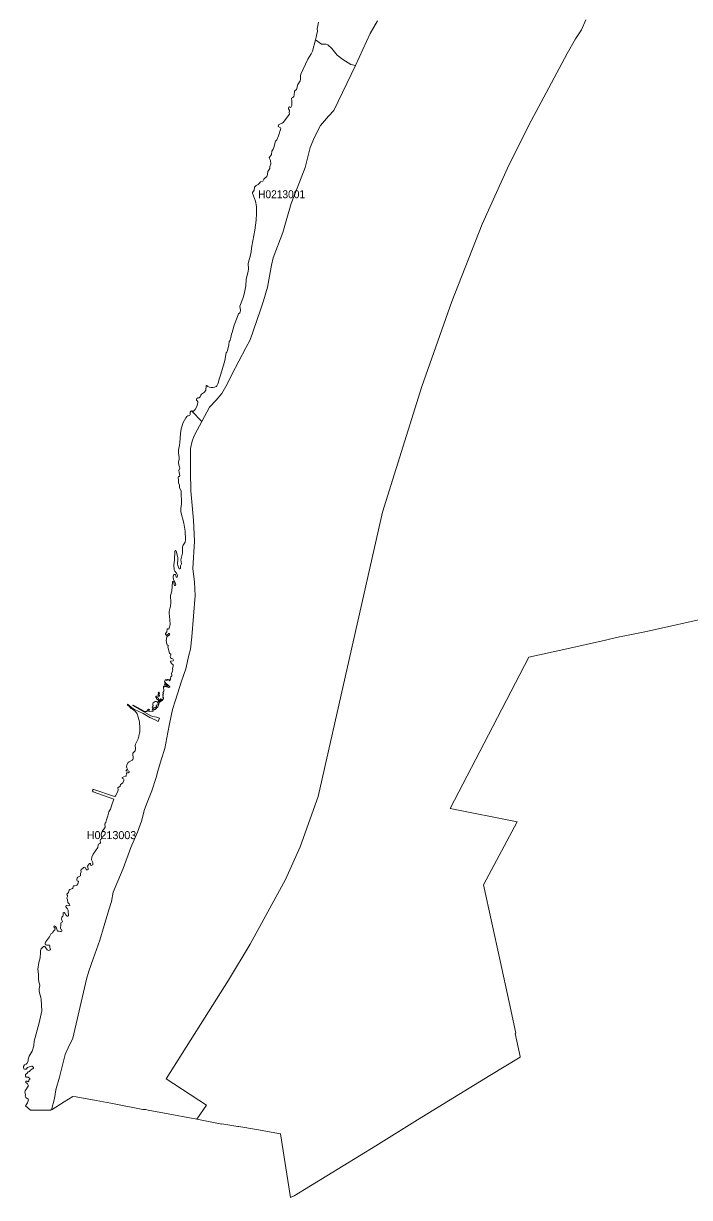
# Model space of a CAD drawing. Extents: x 369010 to 739155, y 6377141 to 6616555.
# Drawn here: x 521082 to 529398, y 6413723 to 6428388 of the extents above; entities that cross this region are included whole.
import ezdxf
from ezdxf.enums import TextEntityAlignment as Align

# ---------------------------------------------------------------- set-up
doc = ezdxf.new("R2010")
doc.units = 0
doc.header["$LTSCALE"] = 40
doc.layers.add('1', color=7, linetype='Continuous', lineweight=13)
doc.layers.add('2', color=7, linetype='Continuous')

msp = doc.modelspace()

# ---------------------------------------------------------------- linework, layer by layer
at = {"layer": '1'}
for points in [[(525503.5, 6428423.06), (525411.98, 6428261.86), (525228.27, 6427863), (524955.02, 6427302.93), (524889.82, 6427231.1), (524791.51, 6427114.26), (524714.55, 6426966.63), (524663.07, 6426837.2), (524600.51, 6426587.46), (524501.21, 6426328.94), (524425.58, 6426140.27), (524371.13, 6425952.42), (524319.32, 6425778.31), (524199.83, 6425458.72), (524178.64, 6425371), (524126.84, 6425095.94), (524077.85, 6424925.3), (524036.64, 6424800.35), (523910.69, 6424436.9), (523857.57, 6424335.78), (523685.11, 6424002.95), (523625.2, 6423883.29), (523558.83, 6423764.95), (523487.33, 6423683.19), (523405.08, 6423595.48), (523309.42, 6423414.75), (523250.99, 6423306.51), (523208.46, 6423230.71), (523187.28, 6423172.12), (523167.25, 6423077.78), (523167.25, 6422787.65), (523169.9, 6422548.33), (523203.16, 6422185.05), (523219.22, 6421920.58), (523197.87, 6421581.46), (523219.22, 6421411.32), (523224.51, 6421243.83), (523183.3, 6420725.14), (523166.09, 6420572.22), (523147.55, 6420498.4), (523107.67, 6420328.26), (523053.22, 6420172.69), (522981.72, 6419935.69), (522940.51, 6419820), (522904.76, 6419640.1), (522883.58, 6419529.71), (522847.66, 6419333.09), (522802.64, 6419191.58), (522761.43, 6419048.09), (522737.44, 6418970.97), (522684.31, 6418802.15), (522627.38, 6418656.67), (522594.11, 6418567.63), (522554.39, 6418422.82), (522504.07, 6418286.61), (522422.98, 6418096.44), (522326.16, 6417832.46), (522258.3, 6417675.73), (522202.69, 6417536.71), (522180.02, 6417421.02), (522148.24, 6417316.09), (522089.98, 6417118.81), (522036.86, 6416936.76), (521951.95, 6416706.21), (521896.18, 6416552.12), (521867.05, 6416449.68), (521766.26, 6416001.16), (521697.24, 6415713.52), (521641.47, 6415593.86), (521604.23, 6415508.79), (521586.85, 6415441.1), (521529.92, 6415228.09), (521484.74, 6415065.9), (521467.52, 6414958.16), (521431.28, 6414818.8), (521431.28, 6414818.8), (521438.23, 6414821.45), (521588.84, 6414916.45), (521697.08, 6414983.64), (521739.45, 6414980.99), (521989.19, 6414933.66), (522173.73, 6414902.71), (522573.26, 6414823.6), (522604.04, 6414820.79), (522639.62, 6414812.18), (522840.71, 6414776.1), (523244.71, 6414699.64), (523367.84, 6414876.56), (522862.89, 6415204.59), (523639.93, 6416437.6), (523912.51, 6416885.45), (524352.59, 6417695.26)], [(528104.07, 6428433.82), (528047.63, 6428309.36), (527975.47, 6428195.16), (527869.22, 6428011.95), (527641.98, 6427582.14), (527420.7, 6427172.02), (527146.79, 6426625.86), (526811.15, 6425882.41), (526429.5, 6424913.88), (526057.94, 6423855.48), (525566.4, 6422281.87), (524762.87, 6418731.15), (524537.79, 6418102.73), (524352.59, 6417695.26), (523912.51, 6416885.45), (523639.93, 6416437.6), (522862.89, 6415204.59), (523367.84, 6414876.56), (523244.71, 6414699.64), (523557.67, 6414640.39), (523558.17, 6414643.7), (523760.08, 6414610.76), (523769.68, 6414608.78), (523991.46, 6414571.37), (524292.01, 6414517.91), (524415.15, 6413722.83), (524460.33, 6413743.36), (525483.48, 6414369.62), (526002.33, 6414692.19), (526906.65, 6415248.95), (527284.82, 6415476.18), (527284, 6415484.95), (527222.76, 6415771.28), (527229.38, 6415775.58), (527145.47, 6416161.04), (527033.42, 6416678.4), (526827.7, 6417626.74), (527244.77, 6418414.21), (526411.13, 6418580.21), (526890.1, 6419503.72), (527392.24, 6420470.76), (527829.17, 6420568.08), (528349.51, 6420685.92), (528417.37, 6420703.13), (528522.63, 6420724.48), (528631.69, 6420746.16), (528861.91, 6420794.98), (529680.66, 6420974.56)], [(524352.59, 6417695.26), (524537.79, 6418102.73), (524762.87, 6418731.15), (525566.4, 6422281.87), (526057.94, 6423855.48), (526429.5, 6424913.88), (526811.15, 6425882.41), (527146.79, 6426625.86), (527420.7, 6427172.02), (527641.98, 6427582.14), (527869.22, 6428011.95), (527975.47, 6428195.16), (528047.63, 6428309.36), (528104.07, 6428433.82)], [(524765.19, 6428403.2), (524750.96, 6428321.11), (524751.95, 6428291.98), (524741.85, 6428236.54), (524735.07, 6428218.5), (524726.13, 6428182.09), (524801.27, 6428127.97), (524815.01, 6428131.28), (524861.02, 6428129.29), (524883.36, 6428121.52), (524932.02, 6428073.52), (525000.21, 6427992.26), (525069.88, 6427938.63), (525169.68, 6427875.25), (525228.27, 6427863), (525411.98, 6428261.86), (525503.5, 6428423.06)], [(523486.67, 6423853), (523468.3, 6423844.4), (523450.92, 6423839.93), (523425.1, 6423839.1), (523403.09, 6423845.22), (523385.55, 6423854.82), (523376.28, 6423863.43), (523369.16, 6423865.41), (523363.54, 6423862.27), (523359.9, 6423807.82), (523351.79, 6423793.42), (523341.69, 6423781.34), (523303.62, 6423758.17), (523294.36, 6423747.08), (523288.23, 6423723.74), (523276.48, 6423713.15), (523256.79, 6423710.34), (523246.86, 6423704.71), (523242.22, 6423694.61), (523244.04, 6423683.36), (523252.48, 6423673.76), (523257.12, 6423661.35), (523256.79, 6423647.94), (523245.04, 6423604.41), (523224.51, 6423566.51), (523203.33, 6423545), (523198.36, 6423543.67), (523187.44, 6423551.29), (523180.32, 6423549.63), (523309.42, 6423414.75), (523405.08, 6423595.48), (523487.33, 6423683.19), (523558.83, 6423764.95), (523625.2, 6423883.29), (523685.11, 6424002.95), (523857.57, 6424335.78), (523910.69, 6424436.9), (524036.64, 6424800.35), (524077.85, 6424925.3), (524126.84, 6425095.94), (524178.64, 6425371), (524199.83, 6425458.72), (524319.32, 6425778.31), (524371.13, 6425952.42), (524425.58, 6426140.27), (524501.21, 6426328.94), (524600.51, 6426587.46), (524663.07, 6426837.2), (524714.55, 6426966.63), (524791.51, 6427114.26), (524889.82, 6427231.1), (524955.02, 6427302.93), (525228.27, 6427863), (525169.68, 6427875.25), (525069.88, 6427938.63), (525000.21, 6427992.26), (524932.02, 6428073.52), (524883.36, 6428121.52), (524861.02, 6428129.29), (524815.01, 6428131.28), (524801.27, 6428127.97), (524726.13, 6428182.09)], [(524726.13, 6428182.09), (524691.54, 6428041.74), (524675.49, 6428007.48), (524631.46, 6427944.26), (524545.24, 6427756.74), (524538.78, 6427735.39), (524542.42, 6427687.73), (524537.62, 6427672.83), (524507.5, 6427623.84), (524491.78, 6427565.42), (524472.58, 6427551.35), (524464.47, 6427540.93), (524462.32, 6427492.1), (524457.19, 6427477.7), (524443.45, 6427463.14), (524429.38, 6427453.54), (524428.56, 6427445.76), (524434.18, 6427428.88), (524430.87, 6427393.46), (524432.2, 6427365), (524418.79, 6427338.68), (524407.54, 6427340.83), (524402.41, 6427346.79), (524396.28, 6427344.31), (524391.81, 6427333.55), (524392.64, 6427322.96), (524402.41, 6427302.93), (524398.27, 6427271.98), (524404.89, 6427254.61), (524323.79, 6427149.51), (524313.86, 6427142.56), (524301.28, 6427140.74), (524264.38, 6427120.05), (524262.22, 6427102.84), (524289.2, 6427083.81), (524293.34, 6427074.21), (524266.36, 6426986.32), (524245.34, 6426936.51), (524226.81, 6426918.8), (524207.61, 6426840.35), (524199.5, 6426817.34), (524182.45, 6426792.02), (524178.15, 6426753.29), (524149.02, 6426707.78), (524167.22, 6426678.16), (524172.36, 6426635.29), (524159.61, 6426601.2), (524157.96, 6426577.86), (524134.95, 6426541.12), (524130.48, 6426500.9), (524121.71, 6426476.24), (524094.4, 6426457.37), (524082.32, 6426445.29), (524070.57, 6426419.97), (524039.46, 6426411.86), (524025.88, 6426387.36), (524012.48, 6426374.95), (523988.48, 6426365.68), (523967.96, 6426342.68), (523961.01, 6426306.1), (523943.3, 6426277.14), (523943.3, 6426268.86), (523978.38, 6426168.73), (523989.64, 6426100.22), (523992.45, 6426013.33), (523986.83, 6425931.9), (523971.27, 6425808.1), (523934.03, 6425607.51), (523920.13, 6425512.01), (523887.69, 6425388.55), (523890.67, 6425318.37), (523887.85, 6425293.38), (523862.86, 6425189.28), (523856.74, 6425110.67), (523837.54, 6425007.56), (523822.48, 6424953.27), (523783.09, 6424857.94), (523789.88, 6424803.16), (523789.21, 6424784.62), (523783.09, 6424771.71), (523768.53, 6424761.29), (523748, 6424716.93), (523713.74, 6424619.12), (523688.42, 6424530.08), (523678.82, 6424507.07), (523672.37, 6424466.53), (523662.77, 6424431.44), (523651.85, 6424415.88), (523646.55, 6424373.51), (523628.84, 6424304.66), (523620.9, 6424283.81), (523613.28, 6424273.55), (523597.39, 6424180.2), (523585.81, 6424150.41), (523547.58, 6424008.74), (523520.27, 6423932.28), (523516.13, 6423906.96), (523510.5, 6423888.42), (523496.11, 6423862.6), (523486.67, 6423853)], [(521113.01, 6414972.06), (521139.49, 6414951.04), (521142.47, 6414944.75), (521139.99, 6414929.52), (521130.23, 6414906.68), (521106.23, 6414869.28), (521170.94, 6414815.82), (521419.53, 6414815.66), (521424.99, 6414816.48), (521431.28, 6414818.8), (521431.28, 6414818.8), (521467.52, 6414958.16), (521484.74, 6415065.9), (521529.92, 6415228.09), (521586.85, 6415441.1), (521604.23, 6415508.79), (521641.47, 6415593.86), (521697.24, 6415713.52), (521766.26, 6416001.16), (521867.05, 6416449.68), (521896.18, 6416552.12), (521951.95, 6416706.21), (522036.86, 6416936.76), (522089.98, 6417118.81), (522148.24, 6417316.09), (522180.02, 6417421.02), (522202.69, 6417536.71), (522258.3, 6417675.73), (522326.16, 6417832.46), (522422.98, 6418096.44), (522504.07, 6418286.61), (522554.39, 6418422.82), (522594.11, 6418567.63), (522627.38, 6418656.67), (522684.31, 6418802.15), (522737.44, 6418970.97), (522761.43, 6419048.09), (522802.64, 6419191.58), (522847.66, 6419333.09), (522883.58, 6419529.71), (522904.76, 6419640.1), (522940.51, 6419820), (522981.72, 6419935.69), (523053.22, 6420172.69), (523107.67, 6420328.26), (523147.55, 6420498.4), (523166.09, 6420572.22), (523183.3, 6420725.14), (523224.51, 6421243.83), (523219.22, 6421411.32), (523197.87, 6421581.46), (523219.22, 6421920.58), (523203.16, 6422185.05), (523169.9, 6422548.33), (523167.25, 6422787.65), (523167.25, 6423077.78), (523187.28, 6423172.12), (523208.46, 6423230.71), (523250.99, 6423306.51), (523309.42, 6423414.75), (523180.32, 6423549.63)], [(523180.32, 6423549.63), (523169.73, 6423547.32), (523161.79, 6423534.41), (523162.12, 6423504.12), (523158.15, 6423495.35), (523149.21, 6423489.39), (523132.82, 6423485.25), (523121.4, 6423477.31), (523110.65, 6423463.9), (523076.88, 6423404.49), (523048.75, 6423324.55), (523041.8, 6423265.79), (523035.01, 6423155.9), (523030.54, 6423120.65), (523016.48, 6423057.76), (523017.96, 6423023.16), (523027.73, 6422966.73), (523027.73, 6422947.53), (523018.13, 6422907.97), (523020.94, 6422869.25), (523031.04, 6422848.06), (523032.86, 6422834.16), (523023.26, 6422806.19), (523023.76, 6422778.72), (523033.69, 6422736.02), (523029.72, 6422730.88), (523018.46, 6422727.91), (523013.99, 6422720.79), (523014.32, 6422711.85), (523017.96, 6422689.67), (523017.14, 6422650.28), (523028.06, 6422622.81), (523031.7, 6422593.19), (523049.41, 6422544.86), (523054.38, 6422386.47), (523047.09, 6422327.72), (523045.94, 6422288.66), (523083.67, 6422146.99), (523100.88, 6422044.37), (523105.52, 6421943.58), (523100.88, 6421907.5), (523075.23, 6421873.57), (523069.27, 6421851.07), (523066.46, 6421771.79), (523047.76, 6421689.2), (523053.05, 6421637.73), (523044.28, 6421612.74), (523043.29, 6421581.29), (523036.17, 6421575.83), (523023.76, 6421577.32), (523008.03, 6421616.38), (523004.72, 6421635.25), (523010.85, 6421695.33), (523010.02, 6421716.35), (522990.33, 6421797.94), (522983.37, 6421805.72), (522974.93, 6421806.05), (522970.47, 6421797.28), (522968.81, 6421685.56), (522959.54, 6421627.64), (522963.68, 6421564.41), (522971.29, 6421546.7), (522991.48, 6421522.21), (523000.75, 6421504.5), (523004.72, 6421487.12), (523002.41, 6421476.7), (522994.79, 6421472.23), (522988.17, 6421473.39), (522978.24, 6421503.67), (522972.12, 6421506.98), (522965.33, 6421505.99), (522956.07, 6421498.05), (522951.6, 6421483.98), (522951.6, 6421469.41), (522956.89, 6421447.4), (522977.09, 6421400.89), (522982.71, 6421377.23), (522979.4, 6421368.46), (522973.28, 6421366.3), (522966.16, 6421368.46), (522962.85, 6421376.73), (522960.53, 6421408.67), (522955.74, 6421415.96), (522949.61, 6421417.94), (522944.48, 6421415.79), (522932.23, 6421298.78), (522918.33, 6421241.85), (522922.14, 6421151.81), (522916.18, 6421110.27), (522900.13, 6421044.23), (522899.8, 6421020.07), (522910.06, 6420937.15), (522911.38, 6420882.54), (522906.25, 6420846.62), (522898.47, 6420822.46), (522894.83, 6420820.8), (522887.55, 6420828.42), (522881.59, 6420827.75), (522876.79, 6420823.29), (522873.48, 6420788.7)], [(522873.48, 6420788.7), (522854.12, 6420766.19), (522853.12, 6420758.41), (522866.36, 6420743.84), (522898.47, 6420770.16), (522904.93, 6420769), (522908.9, 6420757.91), (522906.25, 6420751.95), (522873.98, 6420732.26), (522870, 6420726.13), (522865.2, 6420679.46), (522870.34, 6420635.27), (522875.96, 6420627.16), (522889.2, 6420618.39), (522890.03, 6420611.44), (522883.24, 6420595.72), (522892.51, 6420573.54), (522904.93, 6420518.43), (522911.38, 6420513.63), (522920.15, 6420513.3), (522922.97, 6420497.08), (522914.69, 6420479.04), (522919.16, 6420465.63), (522930.41, 6420454.38), (522948.45, 6420449.74), (522955.74, 6420436.67), (522950.11, 6420428.23), (522923.79, 6420424.26), (522917.01, 6420420.28), (522919.82, 6420406.22), (522933.89, 6420388.84), (522944.81, 6420381.56), (522949.61, 6420374.77), (522950.94, 6420365.5), (522942.5, 6420328.76), (522945.64, 6420312.37), (522944.32, 6420298.14), (522931.24, 6420269.34), (522935.05, 6420245.84), (522934.05, 6420238.73), (522923.79, 6420225.82), (522918.33, 6420211.25), (522919.16, 6420193.54), (522911.05, 6420178.32), (522903.77, 6420177.82), (522906.25, 6420189.57), (522902.11, 6420192.38), (522890.36, 6420185.93), (522881.92, 6420193.54), (522876.46, 6420193.54), (522873.65, 6420182.29), (522862.23, 6420188.74), (522854.94, 6420189.24), (522849.48, 6420185.1), (522843.85, 6420165.08), (522908.9, 6420102.52), (522908.07, 6420097.39), (522894, 6420092.59), (522887.71, 6420097.72), (522867.52, 6420101.03), (522859.08, 6420106.65), (522845.01, 6420103.51), (522833.76, 6420110.29), (522830.12, 6420108.97), (522832.1, 6420095.23), (522828.79, 6420083.65), (522835.25, 6420067.1), (522833.59, 6420048.23), (522823.5, 6420031.85), (522830.45, 6420016.95), (522821.68, 6420006.36), (522822.34, 6419999.9), (522827.3, 6419993.45), (522820.35, 6419974.25), (522830.95, 6419962.83), (522830.95, 6419957.2), (522815.55, 6419932.21), (522777.82, 6419907.06), (522767.72, 6419869.98), (522758.29, 6419851.78), (522725.68, 6419818.68), (522717.41, 6419815.04), (522702.85, 6419825.96), (522696.72, 6419827.12), (522688.28, 6419816.69), (522699.7, 6419805.6), (522699.2, 6419799.15), (522693.08, 6419795.51), (522677.36, 6419798.32), (522655.68, 6419793.02), (522641.11, 6419799.48), (522640.12, 6419804.77), (522655.01, 6419811.23), (522654.19, 6419817.19), (522641.11, 6419821.49), (522632.67, 6419816.03), (522626.22, 6419806.59), (522624.23, 6419795.34), (522595.76, 6419793.35), (522452.44, 6419873.62)], [(522452.44, 6419873.62), (522446.81, 6419873.13), (522447.47, 6419868.33), (522673.39, 6419740.72), (522696.72, 6419732.61), (522742.24, 6419724.17), (522779.64, 6419711.6), (522762.43, 6419670.22), (522726.68, 6419691.24), (522660.64, 6419720.2), (522574.75, 6419769.19), (522469.32, 6419819.17), (522428.94, 6419844.99), (522392.69, 6419877.93), (522381.93, 6419885.54), (522379.12, 6419883.55), (522381.93, 6419873.46), (522400.14, 6419859.89), (522414.04, 6419842.01), (522426.95, 6419830.92), (522443.5, 6419822.48), (522478.59, 6419791.86), (522499.94, 6419762.74), (522514.34, 6419724.17), (522530.06, 6419663.76), (522535.02, 6419586.47), (522533.7, 6419542.62), (522524.1, 6419485.35), (522512.02, 6419451.26), (522479.58, 6419386.05), (522476.77, 6419370.49), (522479.91, 6419330.94), (522477.59, 6419301.64), (522449.29, 6419272.51), (522448.47, 6419247.19), (522452.44, 6419226.34), (522450.95, 6419208.63), (522445.82, 6419196.22), (522437.87, 6419186.78), (522402.62, 6419166.59), (522390.21, 6419155.34), (522373.49, 6419126.21), (522369.69, 6419102.71), (522371.67, 6419089.8), (522382.43, 6419073.08), (522378.13, 6419067.29), (522372.33, 6419066.79), (522364.39, 6419056.37), (522363.4, 6419050.41), (522396, 6419052.39), (522399.81, 6419046.27), (522399.64, 6419037), (522388.06, 6419028.89), (522370.68, 6419028.89), (522366.54, 6419023.26), (522365.05, 6418990.66), (522361.24, 6418987.68), (522353.96, 6418988.01), (522313.41, 6418968.32), (522312.92, 6418960.21), (522332.12, 6418952.1), (522335.92, 6418945.15), (522334.27, 6418932.73), (522321.36, 6418901.62), (522303.98, 6418892.19), (522293.22, 6418880.93), (522288.75, 6418859.08), (522261.28, 6418840.38), (522263.1, 6418813.41), (522258.63, 6418795.2), (522230.5, 6418740.25), (522224.21, 6418733.96), (522204.68, 6418735.12), (521958.41, 6418821.02), (521950.96, 6418819.03), (521946.16, 6418813.41), (521945.66, 6418804.14), (521951.79, 6418792.06), (522210.8, 6418698.88), (522183.99, 6418626.88), (522169.92, 6418574.42), (522149.4, 6418540.82), (522134.84, 6418489.51), (522116.8, 6418442.18), (522109.02, 6418408.25), (522101.73, 6418398.98), (522098.09, 6418386.4), (522101.24, 6418348.84), (522065.99, 6418293.56), (522051.92, 6418262.61), (522051.42, 6418250.69), (522058.21, 6418222.06), (522050.93, 6418201.04), (522043.31, 6418193.43), (522037.85, 6418179.36), (522044.3, 6418161.82), (522042.48, 6418153.21), (522035.86, 6418145.76), (522019.15, 6418136), (522014.18, 6418127.72)], [(522014.18, 6418127.72), (522008.22, 6418095.28), (521952.78, 6418010.55), (521935.57, 6417972.81), (521932.26, 6417940.87), (521946, 6417907.27), (521949.47, 6417889.4), (521946.66, 6417879.14), (521926.8, 6417869.7), (521920.84, 6417871.69), (521918.52, 6417891.88), (521913.39, 6417896.68), (521907.1, 6417895.85), (521879.96, 6417859.77), (521890.22, 6417832.96), (521889.06, 6417820.71), (521880.95, 6417815.42), (521867.88, 6417815.91), (521862.91, 6417819.39), (521855.13, 6417839.08), (521848.68, 6417845.04), (521840.24, 6417847.36), (521831.3, 6417843.55), (521823.03, 6417830.97), (521802.34, 6417820.38), (521799.19, 6417813.43), (521802.34, 6417793.07), (521793.4, 6417772.22), (521791.91, 6417741.77), (521761.29, 6417722.73), (521751.69, 6417713.47), (521747.72, 6417700.56), (521747.23, 6417685.83), (521751.2, 6417680.36), (521764.11, 6417674.41), (521768.08, 6417668.45), (521759.8, 6417641.31), (521749.71, 6417626.08), (521738.45, 6417619.96), (521723.06, 6417615.49), (521704.86, 6417614.66), (521700.39, 6417608.87), (521697.9, 6417588.84), (521691.95, 6417583.05), (521660.83, 6417570.14), (521651.89, 6417563.68), (521646.6, 6417554.25), (521642.46, 6417531.58), (521624.75, 6417513.54), (521626.24, 6417498.48), (521631.7, 6417494.5), (521631.21, 6417484.24), (521621.77, 6417468.35), (521621.94, 6417461.57), (521630.38, 6417441.87), (521637.17, 6417409.6), (521652.06, 6417393.22), (521661.49, 6417376.5), (521659.34, 6417370.04), (521649.41, 6417364.58), (521620.95, 6417371.7), (521614.49, 6417369.22), (521611.18, 6417360.11), (521612.34, 6417352), (521632.7, 6417328.01), (521638.16, 6417311.46), (521638.82, 6417277.86), (521643.29, 6417262.47), (521642.13, 6417242.11), (521635.18, 6417237.31), (521627.73, 6417238.3), (521612.01, 6417252.21), (521601.58, 6417271.4), (521589.83, 6417283.65), (521583.71, 6417284.15), (521579.24, 6417278.69), (521578.91, 6417249.72), (521573.45, 6417239.13), (521559.05, 6417224.57), (521557.06, 6417198.75), (521560.21, 6417187.49), (521570.47, 6417172.43), (521568.48, 6417167.47), (521553.59, 6417159.69), (521547.3, 6417151.91), (521546.14, 6417143.8), (521547.79, 6417129.4), (521542.83, 6417085.71), (521547.3, 6417076.77), (521557.23, 6417070.81), (521561.7, 6417061.71), (521559.21, 6417051.12), (521552.1, 6417046.98), (521542.17, 6417046.48), (521525.62, 6417050.95), (521513.04, 6417048.47), (521507.58, 6417051.45), (521494, 6417089.02), (521482.09, 6417107.39), (521472.49, 6417114.34)], [(521472.49, 6417114.34), (521464.88, 6417114.67), (521460.41, 6417110.2), (521460.74, 6417104.74), (521472.16, 6417088.36), (521475.96, 6417077.1), (521473.15, 6417065.35), (521452.96, 6417045.16), (521449.48, 6417033.74), (521444.85, 6417028.78), (521425.82, 6417020.33), (521407.94, 6416980.94), (521358.62, 6416912.1), (521353.66, 6416899.19), (521353.66, 6416889.26), (521357.46, 6416880.98), (521363.92, 6416877.17), (521375.17, 6416873.53), (521406.45, 6416874.53), (521411.75, 6416866.75), (521409.93, 6416846.89), (521416.71, 6416834.14), (521418.37, 6416822.72), (521413.73, 6416815.28), (521405.29, 6416810.81), (521396.19, 6416810.48), (521379.14, 6416818.42), (521346.71, 6416856.82), (521340.25, 6416860.62), (521333.13, 6416859.3), (521321.55, 6416849.53), (521303.18, 6416829.51), (521293.08, 6416810.48), (521294.08, 6416782.84), (521288.94, 6416717.96), (521272.89, 6416660.53), (521259.48, 6416574.3), (521267.59, 6416512.07), (521268.92, 6416454.64), (521273.06, 6416417.73), (521282.99, 6416391.75), (521284.48, 6416373.21), (521278.52, 6416327.7), (521279.01, 6416307.51), (521282.82, 6416278.38), (521299.21, 6416220.29), (521302.52, 6416196.62), (521308.97, 6416053.46), (521276.53, 6415904.84), (521215.63, 6415674.62), (521211.16, 6415618.02), (521190.97, 6415552.48), (521153.89, 6415488.26), (521141.98, 6415450.2), (521138.5, 6415426.53), (521122.78, 6415398.23), (521114.83, 6415388.96), (521095.97, 6415380.52), (521083.72, 6415359.83), (521081.9, 6415345.93), (521086.04, 6415331.7), (521093.65, 6415326.57), (521104.08, 6415324.58), (521117.32, 6415328.06), (521132.71, 6415347.09), (521180.04, 6415362.81), (521189.48, 6415362.81), (521198.91, 6415356.85), (521206.19, 6415346.92), (521205.2, 6415338.15), (521198.41, 6415329.71), (521184.68, 6415324.75), (521166.31, 6415308.03), (521158.2, 6415294.96), (521139.66, 6415291.98), (521124.1, 6415273.27), (521108.55, 6415261.36), (521106.89, 6415254.41), (521106.39, 6415239.35), (521115.33, 6415226.44), (521141.48, 6415225.44), (521161.18, 6415208.23), (521160.18, 6415198.8), (521150.58, 6415190.85), (521150.58, 6415176.12), (521146.45, 6415170.99), (521139, 6415169.17), (521125.76, 6415175.13), (521114.5, 6415174.14), (521111.36, 6415170.17), (521112.52, 6415159.24), (521130.06, 6415141.86), (521142.64, 6415119.03), (521142.14, 6415112.24), (521109.87, 6415069.87), (521102.59, 6415055.31), (521099.11, 6415039.75), (521105.07, 6415010.95), (521104.57, 6414988.61), (521113.01, 6414972.06)]]:
    msp.add_lwpolyline(points, dxfattribs=at)
for points in [[(522773.18, 6419983.52), (522778.48, 6419985.5), (522780.96, 6419991.79), (522778.98, 6419996.59), (522762.1, 6420003.54), (522759.28, 6419997.92), (522765.74, 6419986.66)], [(522771.2, 6420035.82), (522766.4, 6420033.34), (522764.08, 6420025.23), (522765.74, 6420015.63), (522770.37, 6420011.16), (522774.84, 6420011.32), (522778.48, 6420017.94), (522775.34, 6420023.74), (522777.82, 6420031.68)], [(522850.64, 6420115.76), (522877.62, 6420106.16), (522881.92, 6420107.48), (522867.52, 6420127.84), (522854.94, 6420136.78), (522848.16, 6420137.6), (522841.7, 6420133.3)], [(522724.86, 6419919.3), (522702.35, 6419903.25), (522697.88, 6419895.64), (522697.22, 6419873.46), (522702.02, 6419867), (522698.71, 6419858.23), (522689.6, 6419850.95), (522694.74, 6419841.02), (522722.04, 6419841.02), (522728.5, 6419848.96), (522741.41, 6419854.09), (522743.89, 6419860.22), (522739.75, 6419867), (522743.56, 6419874.62), (522757.63, 6419877.43), (522762.76, 6419884.71), (522758.45, 6419907.72), (522751.83, 6419915.5), (522741.41, 6419919.47)], [(522744.72, 6419951.58), (522755.14, 6419942.8), (522763.25, 6419944.29), (522766.73, 6419948.43), (522766.4, 6419958.53), (522753.65, 6419964.15), (522750.84, 6419979.05), (522745.38, 6419984.51), (522737.93, 6419985.84), (522733.46, 6419982.69), (522734.29, 6419974.58), (522742.24, 6419963.66)], [(522777.32, 6419913.84), (522780.63, 6419916.49), (522779.8, 6419923.44), (522774.18, 6419930.56), (522768.55, 6419931.55), (522765.24, 6419928.57), (522767.72, 6419919.8), (522772.52, 6419914.5)], [(522795.03, 6419926.25), (522794.7, 6419933.04), (522788.25, 6419941.15), (522781.79, 6419941.98), (522780.14, 6419936.35), (522789.07, 6419925.92)], [(522804.8, 6419938.34), (522808.77, 6419940.82), (522808.6, 6419946.28), (522796.52, 6419953.56), (522791.72, 6419950.42), (522792.71, 6419945.95)]]:
    msp.add_lwpolyline(points, close=True, dxfattribs=at)

# ---------------------------------------------------------------- texts
at = {"layer": '2', "width": 0.95}
msp.add_text('H0213001', height=100, dxfattribs=at).set_placement((524304.55, 6426204.78), align=Align.CENTER)
at = {"layer": '2'}
msp.add_text('H0213003', height=100, dxfattribs=at).set_placement((522181.29, 6418199.68), align=Align.CENTER)

doc.saveas('drawing.dxf')
